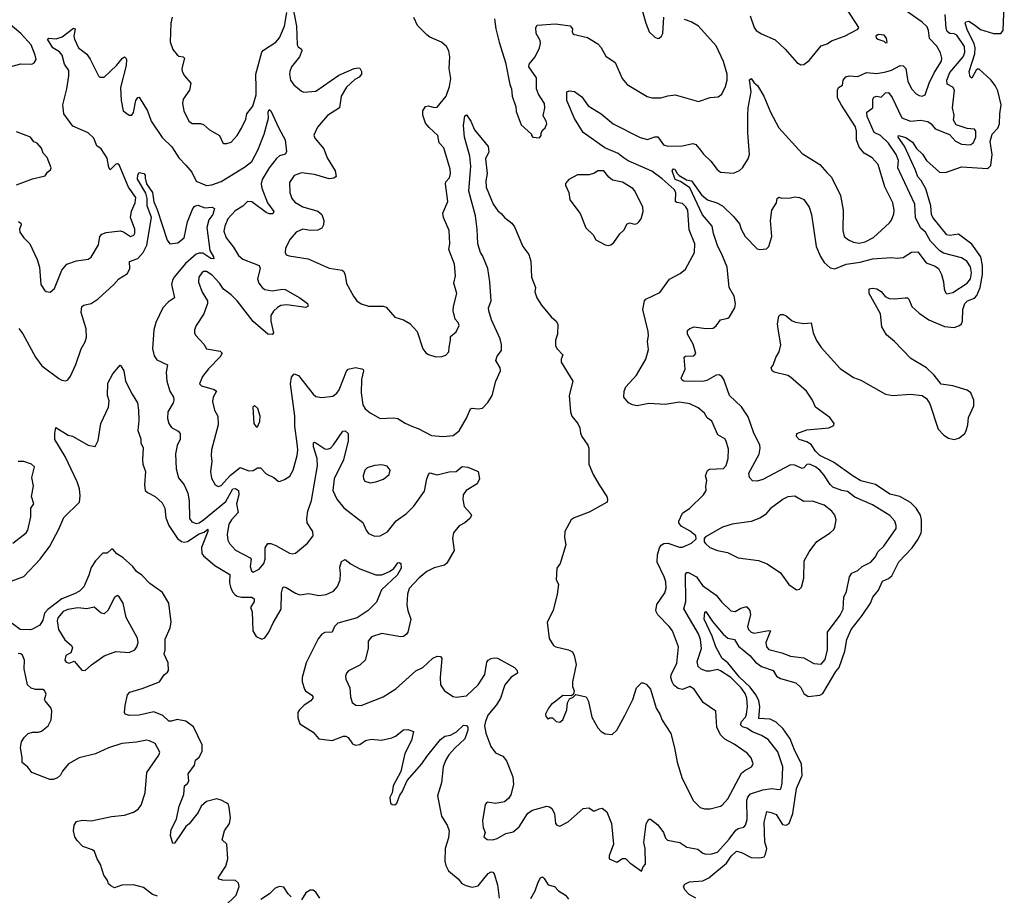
# Model space of a CAD drawing. Extents: x 1550320 to 1685906, y 509093 to 640511.
# Tile 316 of 532: x 1666076 to 1672818, y 551075 to 557068. Entities that reach past the tile are written whole.
import ezdxf

# ---------------------------------------------------------------- set-up
doc = ezdxf.new("R2010")
doc.units = 0

msp = doc.modelspace()

# ---------------------------------------------------------------- linework, layer by layer
at = {"layer": '0CON20XD'}
for points in [[(1670328.8, 557165), (1670362.9, 557045), (1670386.2, 556985), (1670425, 556948.8), (1670445, 556940)], [(1672755, 556618.3), (1672726.4, 556656.4), (1672645, 556729.3), (1672635, 556730.4), (1672625, 556722.2), (1672595, 556668.6), (1672585, 556677.5), (1672577.7, 556715), (1672615.9, 556834.1), (1672619, 556875), (1672612.4, 556905), (1672565.7, 556995), (1672550.8, 557045), (1672555.7, 557055), (1672575, 557057.4), (1672615, 557034.2), (1672655, 557001.2), (1672745, 556974.8), (1672795, 556973.3), (1672811.2, 556995), (1672818.2, 557165)], [(1667119.6, 557085), (1667111.2, 557045), (1667106.8, 556916.8), (1667124.5, 556865), (1667155, 556826.9), (1667165, 556817.8), (1667195.4, 556815.4), (1667204.3, 556805), (1667185.6, 556735), (1667188.1, 556715), (1667204.6, 556684.6), (1667247.5, 556635), (1667238.9, 556585), (1667195.8, 556525), (1667190.8, 556495), (1667200.8, 556445), (1667235, 556373.8), (1667258.3, 556358.3), (1667315, 556357.1), (1667335, 556350.8), (1667376.2, 556315), (1667445.5, 556275.5), (1667466.4, 556226.4), (1667475, 556220), (1667495, 556220), (1667525, 556231.2), (1667565, 556276.2), (1667595.7, 556325), (1667625, 556386.7), (1667632.5, 556425), (1667673.7, 556476.3), (1667696.2, 556555), (1667695, 556602.5), (1667693.3, 556695), (1667733.3, 556846.7), (1667745, 556860.9), (1667830.8, 556915), (1667854.4, 556945), (1667889.1, 557025), (1667905, 557117.5)], [(1667946.2, 557155), (1667972.3, 557025), (1667977, 556897), (1667982.9, 556882.9), (1668005.8, 556865.8), (1668008, 556855), (1667992.7, 556815), (1667937.5, 556745), (1667927.1, 556715), (1667924.4, 556695), (1667931.1, 556655), (1667952.4, 556622.4), (1668005, 556578.8), (1668021.7, 556571.7), (1668105, 556580), (1668260.6, 556689.4), (1668365.8, 556734.2), (1668395, 556740), (1668406.4, 556736.4), (1668416.7, 556715), (1668416.7, 556695), (1668400, 556675), (1668370.6, 556659.4), (1668314.2, 556605.8), (1668276.4, 556545), (1668266.2, 556465), (1668185, 556413.3), (1668115, 556332.5), (1668091.4, 556278.6), (1668098.3, 556258.3), (1668159.2, 556185), (1668182.6, 556122.6), (1668236.2, 556035), (1668242.5, 555995), (1668227, 555983), (1668195, 555980), (1668095, 556009.3), (1668005, 556019.6), (1667955, 556001.9), (1667923.5, 555955), (1667925.6, 555885), (1667940.5, 555845), (1667959.5, 555819.5), (1668015, 555787.9), (1668116.7, 555756.7), (1668145.7, 555735), (1668159.4, 555695), (1668157.1, 555665), (1668145, 555642.5), (1668118.8, 555628.8), (1668065, 555625.5), (1668015, 555635.3), (1667970, 555615), (1667927.5, 555565), (1667896.2, 555505), (1667892.9, 555475), (1667900, 555460), (1667921.4, 555451.4), (1668052.3, 555432.3), (1668195, 555367.5), (1668285, 555354.2), (1668295.4, 555345.4), (1668305, 555320), (1668315, 555263.3), (1668360.8, 555175), (1668385, 555144), (1668414.4, 555124.4), (1668465, 555108.6), (1668565, 555107.5), (1668585, 555100), (1668645, 555031.2), (1668705, 555013.8), (1668748.8, 554988.8), (1668798.8, 554935), (1668836.1, 554816.1), (1668857.3, 554787.3), (1668875, 554776), (1668925, 554760), (1668967.1, 554762.9), (1668995, 554772.5), (1669014.4, 554795), (1669017.4, 554827.4), (1669026.9, 554875), (1669025, 554900), (1669065, 554932.5), (1669086, 554975), (1669078, 554995), (1669057.8, 555017.8), (1669045.5, 555075), (1669047.3, 555105), (1669070.6, 555195), (1669050, 555265), (1669060, 555315), (1669054.4, 555395), (1669014.6, 555495), (1669021.8, 555535), (1669017.1, 555625), (1668977.5, 555715), (1668973, 555743), (1669008.5, 555825), (1668991.5, 555945), (1668995, 555959.2), (1669018.2, 555985), (1669025.4, 556015), (1669024.5, 556044.5), (1668981.5, 556191.5), (1668948, 556225), (1668938.6, 556275), (1668879.4, 556329.4), (1668855, 556360.8), (1668836.9, 556415), (1668835.8, 556445), (1668855, 556473.8), (1668875, 556478.1), (1668915, 556468.1), (1668935, 556470.8), (1668996.2, 556545), (1669019, 556611), (1669027.7, 556665), (1669016.7, 556735), (1669021.3, 556815), (1669015.7, 556855), (1668998.8, 556885), (1668963.8, 556915), (1668885, 556949.3), (1668865, 556963.8), (1668799.5, 557029.5), (1668775, 557084)], [(1667977, 554167), (1667959.2, 554285), (1667960.8, 554355), (1667931.5, 554575), (1667937.9, 554622.1), (1667955, 554643.8), (1667985, 554632), (1668085, 554504.2), (1668105, 554490), (1668145, 554482.5), (1668219.7, 554490.3), (1668248.3, 554511.7), (1668264.5, 554535), (1668315, 554662.9), (1668324.8, 554675.2), (1668375, 554688.4), (1668419.3, 554679.3), (1668428, 554675), (1668430.6, 554665), (1668417.7, 554605), (1668415.4, 554515), (1668425, 554432.5), (1668440.8, 554405), (1668475, 554378), (1668545, 554339.2), (1668635, 554344), (1668665, 554338.8), (1668715, 554306.7), (1668765, 554284), (1668805, 554270), (1668895, 554222.5), (1668975, 554214.4), (1669045, 554222.9), (1669085.8, 554254.2), (1669135, 554340), (1669163.8, 554405), (1669175, 554410), (1669215, 554404), (1669245, 554408.8), (1669282.4, 554447.6), (1669311.4, 554495), (1669335.5, 554594.5), (1669368.5, 554665), (1669365.4, 554685.4), (1669337.1, 554735), (1669345.7, 554765), (1669374.3, 554805), (1669374.6, 554845.4), (1669366.1, 554885), (1669307.9, 555015), (1669288.2, 555075), (1669286.7, 555095), (1669304.5, 555145), (1669294.6, 555275), (1669280.9, 555365), (1669244.6, 555454.6), (1669231.4, 555475), (1669213.3, 555533.3), (1669208.5, 555635), (1669196.4, 555725), (1669151.9, 555895), (1669166.4, 556065), (1669158.5, 556135), (1669121.1, 556265), (1669114.4, 556345), (1669125, 556410), (1669135, 556417.5), (1669165, 556373.8), (1669191.1, 556315), (1669285, 556200), (1669288.1, 556165), (1669266.9, 556115), (1669276.5, 556016.5), (1669268.5, 555965), (1669271.1, 555921.1), (1669319.1, 555805), (1669350.3, 555760.3), (1669375, 555740.6), (1669396, 555715), (1669445.5, 555675.5), (1669465, 555650), (1669522.5, 555515), (1669561.7, 555461.7), (1669575.8, 555415), (1669581.4, 555305), (1669608, 555235), (1669603.3, 555205), (1669617.5, 555165), (1669648.8, 555115), (1669716.2, 555035), (1669750, 555005), (1669761.2, 554985), (1669758, 554915), (1669744.2, 554875.8), (1669745.8, 554835), (1669755.8, 554815), (1669796.2, 554775), (1669783.9, 554743.9), (1669784, 554725), (1669864.2, 554595), (1669838.8, 554495), (1669846.7, 554385), (1669857.5, 554355), (1669897.5, 554305), (1669912.5, 554275), (1669917, 554237), (1669926.4, 554216.4), (1669967.5, 554155), (1669973.3, 554135), (1669973.8, 554025), (1670003.8, 553955), (1670043.8, 553885), (1670096, 553805), (1670102, 553785), (1670098.8, 553765), (1669975, 553696.2), (1669872.3, 553657.7), (1669853.3, 553645), (1669810, 553565), (1669807.5, 553525), (1669816.4, 553473.6), (1669777.5, 553345), (1669753.3, 553315), (1669750, 553235), (1669765.8, 553205), (1669757.5, 553135), (1669729.2, 553025), (1669687.1, 552945), (1669702.3, 552832.3), (1669732.5, 552785), (1669747.5, 552775), (1669834.5, 552754.5), (1669860.9, 552740.9), (1669873.8, 552715), (1669886, 552655), (1669862.5, 552535), (1669862.5, 552505), (1669872.5, 552475), (1669868.3, 552451.7), (1669855, 552440), (1669795, 552441.2), (1669735.6, 552394.4), (1669717.3, 552382.7), (1669697.5, 552355), (1669677.5, 552315), (1669678.3, 552298.3), (1669695, 552280), (1669705, 552290), (1669725, 552290), (1669750, 552265), (1669775, 552259.2), (1669796.2, 552275), (1669823.8, 552345), (1669827, 552393), (1669840, 552420), (1669865, 552430), (1669885, 552450), (1669955, 552433.3), (1669971.2, 552401.2), (1669994.5, 552294.5), (1670035, 552220), (1670057, 552197), (1670085, 552180), (1670134.2, 552175.8), (1670166, 552205), (1670220.8, 552305), (1670273.8, 552415), (1670300, 552495), (1670335, 552530), (1670345, 552530), (1670365, 552520), (1670396.7, 552485), (1670433.3, 552355), (1670460, 552315), (1670475, 552272.5), (1670535, 552182.5), (1670560.8, 552085), (1670577.5, 551985), (1670611.4, 551875), (1670690.3, 551720.3), (1670735, 551676.2), (1670766.1, 551666.1), (1670805, 551667.5), (1670875, 551684.5), (1670887.4, 551692.6), (1670925.6, 551735), (1671019.7, 551910.3), (1671040.5, 551929.5), (1671086.7, 551953.3), (1671098.1, 551975), (1671084.6, 552014.6), (1671056.5, 552046.5), (1670968.2, 552108.2), (1670905, 552143.1), (1670875, 552174.2), (1670850.9, 552225), (1670843.3, 552335), (1670756.9, 552395), (1670695, 552485.6), (1670665, 552503.1), (1670615, 552484.2), (1670585, 552490), (1670555, 552513.8), (1670544, 552535), (1670535.8, 552565), (1670537.5, 552585), (1670575, 552662.5), (1670587.9, 552775), (1670545.4, 552885.4), (1670524.2, 552915), (1670445.7, 552995), (1670432.6, 553022.6), (1670438.9, 553065), (1670492.9, 553145), (1670502.1, 553177.9), (1670499.8, 553219.8), (1670488.9, 553255), (1670441.4, 553355), (1670444.6, 553405.4), (1670456.6, 553453.4), (1670469.1, 553470.9), (1670487.9, 553482.1), (1670515, 553485.6), (1670595, 553457.5), (1670615, 553456.7), (1670676.7, 553485), (1670707.5, 553515), (1670706.7, 553535), (1670667, 553567), (1670605, 553601.2), (1670588.8, 553625), (1670588.8, 553635), (1670615, 553690), (1670664.5, 553725.5), (1670759.2, 553815), (1670777.1, 553845), (1670774.3, 553875), (1670781.2, 553915), (1670772.5, 553945), (1670785, 553982.5), (1670798.8, 553991.2), (1670895, 553995.8), (1670912.6, 554017.4), (1670928.2, 554065), (1670929.1, 554129.1), (1670914.3, 554184.3), (1670905, 554198.8), (1670857.7, 554227.7), (1670815, 554320), (1670783.6, 554343.6), (1670764.3, 554375), (1670720.9, 554410.9), (1670665, 554440), (1670595, 554450.8), (1670495, 554434.2), (1670385, 554441.5), (1670304.4, 554424.4), (1670271.3, 554431.3), (1670245.7, 554445.7), (1670214, 554485), (1670214.2, 554525), (1670227.5, 554555), (1670300, 554635), (1670364.2, 554745), (1670381.2, 554811.2), (1670374.2, 554865.8), (1670380.9, 554905), (1670378.8, 554935), (1670342.5, 555085), (1670355.4, 555144.6), (1670364.7, 555155.3), (1670459.8, 555200.2), (1670525, 555293.3), (1670599.7, 555330.3), (1670635, 555360), (1670698, 555475), (1670698.1, 555535), (1670660.6, 555629.4), (1670652, 555765), (1670638.2, 555788.2), (1670615, 555810.3), (1670575, 555816.9), (1670565.7, 555825), (1670568.1, 555885), (1670556.8, 555905), (1670475, 555978.6), (1670405, 556031.3), (1670242.4, 556102.4), (1670208.6, 556125), (1670175, 556152.3), (1670081.8, 556191.8), (1669935.3, 556295.3), (1669875, 556393.1), (1669822.9, 556515), (1669823.3, 556575), (1669839.5, 556580.5), (1669875, 556577.5), (1669925, 556540.8), (1669969.7, 556479.7), (1670058.1, 556425), (1670139.2, 556355), (1670325, 556261.4), (1670375, 556249.2), (1670425, 556266), (1670445, 556266), (1670485, 556212), (1670515, 556201.9), (1670615, 556204.4), (1670685, 556221.9), (1670705, 556214), (1670737.5, 556175), (1670757.4, 556147.4), (1670809.3, 556099.3), (1670852.6, 556042.6), (1670875, 556025.6), (1670965, 556018), (1671005, 556035.8), (1671025, 556053.8), (1671064.4, 556115), (1671073.3, 556145), (1671062, 556295), (1671061.5, 556415), (1671063.9, 556466.1), (1671084.4, 556575), (1671074, 556656), (1671085, 556666.2), (1671105.5, 556635.5), (1671127.5, 556617.5), (1671170.6, 556545), (1671217.8, 556435), (1671275, 556329.2), (1671433.4, 556153.4), (1671555, 556076.2), (1671603.3, 556023.3), (1671635, 555990), (1671696.7, 555865), (1671715.6, 555765), (1671711.9, 555625), (1671721.4, 555585), (1671751.4, 555561.4), (1671785.4, 555545.4), (1671825, 555539.6), (1671865, 555547.7), (1671922.9, 555577.1), (1672031.1, 555678.9), (1672045, 555696.2), (1672061.4, 555738.6), (1672064.5, 555765), (1672054.5, 555815), (1672000.5, 555925), (1671955, 556077.5), (1671913.1, 556123.1), (1671858.9, 556155), (1671824.5, 556195), (1671806.9, 556246.9), (1671806.7, 556305), (1671799.2, 556335), (1671703.4, 556483.4), (1671676.9, 556533.1), (1671675.7, 556585), (1671684, 556605), (1671709.4, 556620.6), (1671715.5, 556655), (1671732.8, 556677.2), (1671755, 556683.4), (1671815, 556679.7), (1671875, 556707.9), (1671945, 556700.3), (1672008, 556712), (1672045, 556723.3), (1672105, 556755.4), (1672125, 556753.3), (1672144.1, 556734.1), (1672156.9, 556645), (1672185, 556593.1), (1672215, 556560), (1672235, 556550), (1672255, 556544.3), (1672275.4, 556554.6), (1672304.6, 556635), (1672338.4, 556705), (1672388.9, 556785), (1672391.2, 556805), (1672381.9, 556841.9), (1672357, 556887), (1672305, 556940), (1672299.6, 556995), (1672289.1, 557019.1), (1672255, 557051.1), (1672109.4, 557155)], [(1671076.2, 553023.8), (1671080.6, 552995), (1671060, 552915), (1671067.5, 552895), (1671084.4, 552875), (1671105, 552868.8), (1671205, 552888.1), (1671217.5, 552885), (1671185.4, 552805), (1671190, 552775), (1671205, 552756.9), (1671295, 552734.6), (1671355, 552711.9), (1671445, 552701.1), (1671515, 552661.4), (1671565, 552657.1), (1671591.2, 552688.8), (1671607.7, 552755), (1671607.5, 552875), (1671695, 552992.9), (1671715, 553033.8), (1671720, 553115), (1671737.7, 553155), (1671757.1, 553255), (1671775, 553279.2), (1671815, 553297.1), (1671844.6, 553325.4), (1671904.5, 553355.5), (1671935, 553390), (1671955, 553429.2), (1671992.9, 553465), (1672077.1, 553585), (1672078.6, 553605), (1672068.6, 553635), (1672035.4, 553675.4), (1671915, 553747.3), (1671795, 553800), (1671745, 553838.2), (1671705, 553846.1), (1671645, 553868.9), (1671626, 553886), (1671583.1, 553953.1), (1671555, 553984.5), (1671525, 554007.7), (1671485, 554025.5), (1671465, 554024.3), (1671445, 554000), (1671435, 553997.1), (1671385, 554020), (1671355, 554021.5), (1671165, 553920.5), (1671125, 553908.9), (1671095, 553912.9), (1671074, 553935), (1671068, 553965), (1671138.9, 554095), (1671146.7, 554135), (1671143.3, 554155), (1671100, 554245), (1671065, 554349.2), (1671018.1, 554418.1), (1670936, 554495), (1670898.8, 554605), (1670883.3, 554625), (1670865, 554637.5), (1670845, 554635.8), (1670782.4, 554597.6), (1670755, 554591.2), (1670624.7, 554594.7), (1670612, 554602), (1670605.6, 554615), (1670633.6, 554676.4), (1670625, 554757.5), (1670635, 554765.8), (1670692.3, 554767.7), (1670705.8, 554784.2), (1670687.2, 554847.2), (1670648, 554915), (1670649.5, 554940.5), (1670665, 554953.8), (1670695, 554965.8), (1670775, 554954), (1670825, 554956.7), (1670845, 554972.5), (1670875, 555013.3), (1670924.4, 555025.6), (1670935.5, 555034.5), (1670972.5, 555095), (1670977.1, 555122.9), (1670969.2, 555175), (1670935.3, 555235.3), (1670919.5, 555375), (1670885, 555462.9), (1670856.3, 555516.3), (1670826.2, 555605), (1670818.2, 555655), (1670751.8, 555731.8), (1670665, 555917.5), (1670601.3, 555961.3), (1670565, 555973.9), (1670543.6, 556035), (1670552.1, 556047.9), (1670563.3, 556045), (1670578.2, 556015), (1670591.7, 556001.7), (1670642.1, 555972.1), (1670675.7, 555965.7), (1670745, 555868.9), (1670785.3, 555835.3), (1670848.8, 555815), (1670889.2, 555795), (1670965, 555721.4), (1671005, 555670), (1671015.4, 555635), (1671044.2, 555584.2), (1671125, 555500.8), (1671145, 555494.4), (1671190.3, 555499.7), (1671206, 555515), (1671225.9, 555584.1), (1671218, 555695), (1671227.5, 555765), (1671257.5, 555815), (1671262.5, 555845), (1671275, 555852.5), (1671295, 555847.5), (1671355, 555848), (1671385, 555855.8), (1671415, 555852), (1671445, 555838), (1671482.5, 555785), (1671496.9, 555735), (1671530, 555515), (1671558.5, 555448.5), (1671585.3, 555405.3), (1671625, 555369.4), (1671656.8, 555363.2), (1671736, 555394), (1671830.9, 555409.1), (1671915, 555432.1), (1672045, 555440), (1672085, 555435.7), (1672125, 555441.4), (1672182.2, 555477.8), (1672225, 555479.2), (1672283.8, 555405), (1672345, 555382), (1672367.5, 555365), (1672388.1, 555325), (1672401.5, 555275), (1672406.7, 555225), (1672415, 555201.2), (1672425, 555191.4), (1672465, 555200.8), (1672563.6, 555265), (1672587.2, 555295), (1672594.7, 555335), (1672587.8, 555377.8), (1672562.1, 555415), (1672525, 555438.7), (1672401.1, 555471.1), (1672375.8, 555485.8), (1672312.8, 555552.8), (1672279.1, 555615), (1672244.8, 555644.8), (1672210, 555715), (1672204.6, 555805), (1672103.6, 556025), (1672088.4, 556055), (1672093.5, 556105), (1672078.4, 556145), (1672025, 556222.9), (1671970.8, 556275), (1671927.1, 556297.1), (1671878.6, 556405), (1671876.9, 556435), (1671917.1, 556465), (1671917.8, 556525), (1671925, 556539.2), (1671944.5, 556545.5), (1671975, 556539.2), (1672005, 556568.6), (1672025, 556570.8), (1672051.3, 556535), (1672116.8, 556396.8), (1672175, 556372.9), (1672245, 556380), (1672295, 556371.1), (1672317.5, 556355), (1672345, 556322), (1672442.5, 556282.5), (1672485, 556238), (1672525.6, 556215.6), (1672585, 556212.5), (1672605, 556224.3), (1672622.9, 556265), (1672624, 556305), (1672615, 556318), (1672565, 556323.1), (1672489.3, 556349.3), (1672471.4, 556381.4), (1672474.4, 556415), (1672464.4, 556465), (1672476.6, 556586.6), (1672466.8, 556606.8), (1672428.1, 556628.1), (1672424.7, 556654.7), (1672445, 556707.1), (1672535.8, 556815), (1672546.9, 556845), (1672546, 556884), (1672492.5, 556962.5), (1672475, 556971.9), (1672445, 556974.1), (1672427.9, 556987.9), (1672421, 557011), (1672413.6, 557105)], [(1671078.8, 557095), (1671106.1, 557016.1), (1671120, 556995), (1671155, 556972.5), (1671250.3, 556930.3), (1671317, 556867), (1671396.7, 556775), (1671425, 556760), (1671445, 556762.5), (1671481.2, 556788.8), (1671565, 556888.6), (1671605, 556902.9), (1671635, 556924.2), (1671725, 556955.7), (1671816.1, 557003.9), (1671822.5, 557015), (1671737.1, 557145)], [(1666025, 556751.1), (1666085, 556766.9), (1666160, 556765), (1666175.9, 556774.1), (1666188, 556795), (1666182.9, 556825), (1666155, 556896.9), (1666085, 556972.9), (1665997.8, 557047.8)], [(1669326.7, 557075), (1669336.7, 557005), (1669359.2, 556915), (1669403.8, 556775), (1669432.5, 556625), (1669444.2, 556595), (1669448, 556545), (1669473, 556473), (1669475, 556440), (1669509.3, 556349.3), (1669580, 556285), (1669580, 556275), (1669590, 556265), (1669635, 556260), (1669647.5, 556275), (1669647.5, 556295), (1669657.5, 556315), (1669675, 556327.5), (1669686, 556355), (1669681.2, 556375), (1669660.5, 556410.5), (1669672.5, 556465), (1669670, 556495), (1669628.1, 556558.1), (1669614.2, 556595), (1669615, 556670), (1669562.5, 556745), (1669565.8, 556765), (1669606.7, 556815), (1669635.7, 556875), (1669642.5, 556905), (1669639.4, 556925), (1669612.7, 556975), (1669610.8, 557015), (1669618.8, 557031.2), (1669745, 557040), (1669845, 557025.8), (1669861.2, 557005), (1669859.2, 556985), (1669865, 556970), (1669965, 556947.5), (1670035, 556903.8), (1670055, 556880), (1670088.8, 556818.8), (1670154.5, 556774.5), (1670200.8, 556665), (1670235, 556624), (1670373.2, 556543.2), (1670405, 556534.3), (1670467.3, 556532.7), (1670515, 556548), (1670563.9, 556553.9), (1670725, 556508.8), (1670805, 556536.2), (1670858.8, 556541.2), (1670885, 556558.8), (1670909.9, 556610.1), (1670919.7, 556655), (1670920.3, 556695), (1670895, 556783.1), (1670845, 556889.2), (1670725, 557024.7), (1670675, 557053.8), (1670629.2, 557069.2)], [(1670445, 556940), (1670455, 556942), (1670472, 556955), (1670481.1, 556975), (1670487.2, 557085)], [(1666067.6, 555687.6), (1666083.8, 555675), (1666087.1, 555665), (1666074.3, 555635.7), (1666078.1, 555615), (1666104.2, 555575), (1666144.6, 555534.6), (1666196.9, 555426.9), (1666211.1, 555375), (1666221.2, 555255), (1666245, 555217.5), (1666258.3, 555208.3), (1666285, 555203.3), (1666315, 555227.5), (1666364.6, 555355), (1666398.6, 555395), (1666465, 555418.9), (1666545, 555429.4), (1666566.2, 555443.8), (1666615, 555526.2), (1666625.5, 555585), (1666638.7, 555601.3), (1666668.8, 555611.2), (1666765, 555623.8), (1666786.9, 555616.9), (1666834.6, 555584.6), (1666857.1, 555592.9), (1666865, 555607.5), (1666864.5, 555635), (1666834.6, 555715.4), (1666842.2, 555757.8), (1666867.1, 555815), (1666870.5, 555850.5), (1666821.1, 555921.1), (1666757.1, 556075), (1666745, 556082.1), (1666735, 556080), (1666695, 556041.2), (1666686.5, 556056.5), (1666675, 556120), (1666635, 556184.2), (1666605, 556205.7), (1666585, 556256.6), (1666545, 556293), (1666440.7, 556340.7), (1666377.9, 556425), (1666370.6, 556485), (1666398.8, 556595), (1666413.2, 556685), (1666411.8, 556721.8), (1666384.2, 556765), (1666366.6, 556826.6), (1666348.4, 556848.4), (1666302.1, 556875), (1666267.5, 556935), (1666275, 556942.5), (1666325, 556938.6), (1666367.7, 556952.3), (1666445, 557010), (1666456.7, 557005), (1666448, 556955), (1666452, 556935), (1666478.8, 556875), (1666535, 556832.2), (1666559.4, 556799.4), (1666615, 556683.8), (1666625, 556674.2), (1666655, 556676.2), (1666738.5, 556755), (1666779.2, 556805), (1666795, 556813.8), (1666800, 556810), (1666807.5, 556795), (1666805.6, 556755.6), (1666766.1, 556605), (1666771.4, 556515), (1666785, 556444.2), (1666825, 556414.3), (1666845, 556414), (1666855, 556432.5), (1666870.8, 556515), (1666885, 556536.7), (1666895, 556537.5), (1666952.2, 556445), (1666976.9, 556375), (1667051.3, 556261.3), (1667118.6, 556198.6), (1667165, 556122), (1667215, 556072), (1667255.4, 556025.4), (1667285, 555964), (1667355, 555934.4), (1667392, 555938), (1667455, 555961.5), (1667615, 556059.6), (1667665, 556098.9), (1667706, 556175), (1667750.3, 556285), (1667779.5, 556395), (1667778, 556435), (1667785, 556453.3), (1667795.6, 556445.6), (1667850, 556325), (1667894.5, 556245), (1667903.1, 556165), (1667895, 556147.5), (1667855, 556135.5), (1667835, 556118.5), (1667785, 556055.5), (1667736.8, 555975), (1667730.8, 555945), (1667733.8, 555915), (1667773.8, 555815), (1667815.6, 555755), (1667810, 555740), (1667785, 555740), (1667765, 555748.2), (1667665, 555820.8), (1667635, 555823.1), (1667605, 555791.3), (1667550.9, 555759.1), (1667502.5, 555705), (1667480, 555655), (1667475, 555620), (1667490.8, 555575), (1667540.8, 555510.8), (1667573.5, 555453.5), (1667605, 555429.4), (1667716.9, 555385), (1667722.1, 555365), (1667704.6, 555294.6), (1667714, 555264), (1667735.7, 555235), (1667755, 555221.5), (1667805, 555211.8), (1667875, 555223.8), (1667895, 555221.8), (1667995, 555165.6), (1668046.7, 555125), (1668051.7, 555108.3), (1668035, 555097.5), (1667905, 555117.3), (1667865, 555111.5), (1667842.2, 555097.8), (1667815, 555074), (1667796.7, 555043.3), (1667796.7, 555005), (1667813.8, 554925), (1667805, 554914.3), (1667775, 554915.5), (1667675, 555002), (1667565, 555143.1), (1667525, 555184.6), (1667472.9, 555222.9), (1667445.3, 555265), (1667395, 555320), (1667355, 555345.4), (1667335, 555344.4), (1667323.2, 555336.8), (1667301.9, 555305), (1667300.7, 555270.7), (1667325, 555203.3), (1667362.9, 555145), (1667362.5, 555125), (1667336.7, 555055), (1667285.7, 554974.3), (1667274, 554945), (1667273.9, 554923.9), (1667279.5, 554909.5), (1667337, 554847), (1667356.5, 554816.5), (1667448.6, 554798.6), (1667463.3, 554785), (1667449.6, 554760.4), (1667368.3, 554678.3), (1667327.5, 554625), (1667306.4, 554576.4), (1667322.1, 554562.1), (1667407.6, 554537.6), (1667422.9, 554525), (1667401.9, 554485), (1667395.7, 554455), (1667409.4, 554395), (1667433.5, 554355), (1667434.5, 554295), (1667390.6, 554125), (1667386.9, 554085), (1667392.2, 554045), (1667382.7, 553975), (1667389.8, 553929.8), (1667413.6, 553883.6), (1667435, 553872.9), (1667455, 553878.9), (1667519.4, 553950.6), (1667585, 554003.3), (1667645, 553980.8), (1667675, 553982.9), (1667705, 554000.4), (1667725, 554000.9), (1667765, 553959.2), (1667816.7, 553935), (1667845, 553910), (1667855, 553906.7), (1667889.5, 553920.5), (1667925.5, 553944.5), (1667948.6, 553985), (1667976.4, 554085), (1667980.9, 554125), (1667977, 554167)], [(1672005, 556910), (1672015, 556912.5), (1672011.7, 556941.7), (1671995, 556962.5), (1671955, 556966.7), (1671937.5, 556955), (1671940, 556945), (1671952.5, 556935), (1671992.5, 556922.5), (1672005, 556910)], [(1670705, 551054.5), (1670660.4, 551080.4), (1670630.9, 551110.9), (1670620.8, 551135), (1670629.9, 551150.1), (1670662.8, 551167.2), (1670755, 551172.5), (1670795.6, 551194.4), (1670915.7, 551294.3), (1670948.4, 551341.6), (1670985, 551376.1), (1671017.8, 551367.8), (1671085, 551333.1), (1671145, 551330), (1671172.9, 551337.1), (1671183.8, 551356.2), (1671191.5, 551395), (1671177.8, 551437.8), (1671173.4, 551575), (1671191.2, 551648.8), (1671222.3, 551642.3), (1671255, 551628.8), (1671298.8, 551558.8), (1671325, 551554.3), (1671345, 551566.7), (1671369.3, 551635), (1671395.9, 551805), (1671434.3, 551895), (1671429, 551975), (1671383, 552063), (1671352.9, 552145), (1671304, 552215), (1671255, 552259.4), (1671215, 552279.3), (1671137.5, 552285), (1671144.5, 552365.5), (1671137.4, 552407.4), (1671117.1, 552447.1), (1671078.3, 552498.3), (1671005, 552567.9), (1670925.7, 552665.7), (1670885.2, 552695), (1670843.4, 552775), (1670817.4, 552847.4), (1670763.2, 552965), (1670767, 553013), (1670775, 553016.2), (1670819, 552949), (1670892.2, 552862.2), (1670925.6, 552835), (1670970.9, 552825), (1670999.1, 552779.1), (1671075, 552715.8), (1671115, 552671.3), (1671155, 552641), (1671235, 552612.9), (1671258.2, 552575), (1671285, 552557.8), (1671389.8, 552529.8), (1671426.1, 552496.1), (1671446, 552455), (1671475, 552436.4), (1671555, 552444.4), (1671575.2, 552455), (1671663.8, 552606.2), (1671686.5, 552635), (1671725.5, 552745), (1671739.9, 552825), (1671768.5, 552895), (1671845, 552990), (1671902.9, 553075), (1671917.1, 553115), (1671955.9, 553164.1), (1671985, 553224.7), (1672026.3, 553243.7), (1672047.7, 553262.3), (1672095, 553357.5), (1672187, 553453), (1672227.6, 553512.4), (1672248.7, 553555), (1672251.6, 553575), (1672251.9, 553645), (1672245, 553675.7), (1672215.2, 553725.2), (1672175, 553763.6), (1672103.6, 553803.6), (1672035, 553820.8), (1671936.9, 553886.9), (1671835, 553912.1), (1671784.2, 553944.2), (1671648.5, 554038.5), (1671555.9, 554085), (1671524.8, 554115), (1671495, 554161.2), (1671465, 554179.5), (1671413.3, 554195), (1671396.4, 554216.4), (1671397.5, 554235), (1671465, 554261.4), (1671617.5, 554275), (1671650, 554290), (1671652.9, 554305), (1671622.5, 554345), (1671525.5, 554415), (1671503.8, 554465), (1671463.5, 554525), (1671355, 554620.4), (1671335, 554633.3), (1671243.3, 554655), (1671229.2, 554665), (1671221.2, 554685), (1671235.7, 554704.3), (1671252.7, 554755), (1671275.8, 554795), (1671286.9, 554843.1), (1671269.7, 554949.7), (1671264.3, 554985.7), (1671275, 555040), (1671285, 555050), (1671305, 555050), (1671325, 555041.2), (1671365, 555006.2), (1671387.7, 554997.7), (1671445, 554988.8), (1671495, 554993.3), (1671509.5, 554925), (1671533, 554873), (1671564.6, 554824.6), (1671695, 554680), (1671785, 554620), (1671835, 554601.9), (1672005, 554504.4), (1672055, 554495.6), (1672175.6, 554504.4), (1672256.4, 554496.4), (1672285.5, 554475.5), (1672308.8, 554438.8), (1672365.7, 554265), (1672405, 554223.3), (1672435, 554204.5), (1672475, 554195.5), (1672507.1, 554205), (1672545, 554233.8), (1672558.2, 554255), (1672568.6, 554295), (1672572, 554345), (1672608.9, 554425), (1672609.3, 554465), (1672588.4, 554515), (1672565, 554531.9), (1672465, 554562.7), (1672385, 554573.8), (1672338.6, 554635), (1672285, 554684.5), (1672178.3, 554748.3), (1672065.5, 554865.5), (1672011.7, 554911.7), (1671978.8, 554965), (1671970.8, 555055), (1671893.6, 555195), (1671892, 555225), (1671915, 555231.4), (1671945, 555225.8), (1671975, 555207.5), (1672003.4, 555173.4), (1672030.9, 555160.9), (1672065, 555157.3), (1672140, 555165), (1672155, 555164), (1672164.5, 555154.5), (1672184.6, 555104.6), (1672235, 555059.4), (1672301.2, 555015), (1672409.3, 554969.3), (1672475, 554962.3), (1672512.5, 554975), (1672525, 554986), (1672531.2, 555005), (1672533.8, 555083.8), (1672547.7, 555125), (1672565.6, 555145), (1672615, 555163.1), (1672630.2, 555179.8), (1672652, 555235), (1672669.4, 555325), (1672669.6, 555385), (1672657.7, 555445), (1672595, 555531.8), (1672505, 555599.6), (1672445, 555591.5), (1672425, 555595.5), (1672328.7, 555715), (1672319.4, 555735), (1672316.2, 555795), (1672280, 555910), (1672248.5, 555968.5), (1672225, 555993.3), (1672209.6, 556039.6), (1672133.8, 556203.8), (1672090.9, 556265), (1672093.2, 556276.8), (1672145, 556261.2), (1672190.1, 556230.1), (1672216, 556186), (1672258.3, 556148.3), (1672285, 556104.6), (1672375, 556023.8), (1672415, 556023.2), (1672525, 556061.1), (1672705, 556050.4), (1672725, 556070.7), (1672734.8, 556144.8), (1672721.6, 556235), (1672734.8, 556285), (1672773, 556327), (1672785.4, 556355), (1672786.6, 556425), (1672796.6, 556485), (1672775, 556581.2), (1672755, 556618.3)], [(1666055, 555937.5), (1666165, 555979.2), (1666250, 556000), (1666267.5, 556025), (1666288.3, 556041.7), (1666292.5, 556055), (1666264.2, 556124.2), (1666238, 556155), (1666225, 556190), (1666195, 556223.3), (1666173, 556233), (1666150, 556265), (1666055, 556300)], [(1666070.9, 554955), (1666098.6, 554918.6), (1666185, 554759.2), (1666228.9, 554698.9), (1666345, 554611.2), (1666365, 554600), (1666393, 554597), (1666405, 554602.5), (1666425, 554627.5), (1666461.1, 554708.9), (1666496.7, 554815), (1666525, 554864), (1666534, 554895), (1666532.2, 554952.2), (1666496.7, 555065), (1666502.5, 555105), (1666515.6, 555114.4), (1666565, 555126.7), (1666613.3, 555156.7), (1666720, 555255), (1666754.6, 555295.4), (1666815, 555330.4), (1666831.3, 555365), (1666827.8, 555412.2), (1666886.1, 555433.9), (1666921.2, 555475), (1666946.2, 555525), (1666979.5, 555715), (1666949.6, 555795), (1666949.2, 555845), (1666940.8, 555880.8), (1666882.4, 555977.6), (1666885, 556007.5), (1666895, 556022), (1666926.6, 556016.6), (1666934.4, 556004.4), (1666935.6, 555984.4), (1666945.5, 555945), (1666985.3, 555885), (1666995, 555822), (1667018.4, 555768.4), (1667085, 555558.6), (1667103.4, 555533.4), (1667159.7, 555540.3), (1667202.9, 555575), (1667225.4, 555684.6), (1667262.5, 555775), (1667275, 555792.5), (1667295, 555798), (1667345, 555780.6), (1667395, 555784.2), (1667409.2, 555775), (1667398.7, 555735), (1667370.7, 555699.3), (1667357.2, 555645), (1667379.1, 555489.1), (1667404.3, 555445), (1667405, 555432.5), (1667385, 555433.1), (1667329.5, 555469.5), (1667305, 555470.4), (1667285, 555463.2), (1667210.9, 555399.1), (1667134.8, 555305.2), (1667122.3, 555285), (1667116.8, 555255), (1667136.7, 555165), (1667095, 555136.4), (1667057.3, 555095), (1667008.6, 554995), (1666995.8, 554945), (1666985.4, 554815), (1666997.4, 554767.4), (1667015, 554740.6), (1667089.2, 554705), (1667078.6, 554655), (1667083.5, 554595), (1667105, 554526.2), (1667129.1, 554485), (1667132.7, 554465), (1667127.5, 554445), (1667089.5, 554385), (1667087.4, 554337.4), (1667096.7, 554305), (1667115, 554277.5), (1667162.2, 554252.2), (1667175.6, 554235), (1667175, 554197.5), (1667155.6, 554154.4), (1667143.2, 554096.8), (1667146.9, 553995), (1667163.3, 553933.3), (1667203.3, 553885), (1667226.9, 553826.9), (1667236.9, 553775), (1667238.5, 553655), (1667255, 553631.5), (1667285, 553620), (1667305, 553625.3), (1667335, 553644.8), (1667488.6, 553771.4), (1667535, 553856.4), (1667555, 553859.6), (1667574.7, 553844.7), (1667577.8, 553815), (1667561.3, 553755), (1667571.2, 553695), (1667525.5, 553645), (1667509.1, 553615), (1667497.5, 553545), (1667500.5, 553505), (1667511.8, 553481.8), (1667555, 553438.1), (1667654, 553385), (1667660.8, 553375), (1667654.4, 553325), (1667664.6, 553294.6), (1667675, 553287.1), (1667715, 553306), (1667746.9, 553345), (1667756.7, 553375), (1667757.9, 553452.1), (1667775, 553482), (1667795, 553481.9), (1667829.8, 553469.8), (1667923, 553417), (1667945, 553412), (1667965, 553416), (1668046.2, 553485), (1668085.8, 553535), (1668082.5, 553565), (1668045.7, 553625), (1668042.2, 553655), (1668050, 553705), (1668073.8, 553776.2), (1668116.2, 554015), (1668114, 554065), (1668088.5, 554145), (1668088.3, 554171.7), (1668095, 554176.2), (1668105, 554172.9), (1668165, 554131.8), (1668185, 554127.5), (1668205, 554136.5), (1668225, 554157.5), (1668288.7, 554251.3), (1668305, 554254.4), (1668325, 554236), (1668325.5, 554184.5), (1668293.5, 554055), (1668228.8, 553925), (1668221.4, 553845), (1668246.7, 553786.7), (1668295, 553727.3), (1668426.6, 553626.6), (1668448, 553575), (1668465, 553551.2), (1668505, 553533.8), (1668545, 553536.2), (1668595, 553563.8), (1668655, 553637.5), (1668725, 553688.6), (1668775, 553739.2), (1668847.9, 553842.1), (1668864.6, 553925), (1668874.6, 553955.4), (1668884.5, 553965.5), (1668935, 553952.2), (1669016.7, 553973.3), (1669065, 553975.4), (1669105, 554009.5), (1669145.5, 554005.5), (1669215.1, 553975.1), (1669225.2, 553925), (1669209.2, 553890.8), (1669133.5, 553845), (1669113.9, 553815), (1669109.6, 553785), (1669119.2, 553735), (1669165.6, 553685.6), (1669168.8, 553675), (1669159.2, 553655), (1669124.6, 553625.4), (1669085, 553603.1), (1669045.6, 553555), (1669039.1, 553519.1), (1669051.1, 553435), (1669001.3, 553348.7), (1668984.5, 553335.5), (1668915, 553317.3), (1668865, 553291.1), (1668810, 553245), (1668743.2, 553175), (1668730.8, 553135), (1668726.4, 553063.6), (1668732.9, 553025), (1668753.8, 552965), (1668734.5, 552875.5), (1668725, 552861.2), (1668705, 552845.8), (1668685, 552844.4), (1668555, 552866.8), (1668486, 552845), (1668462.5, 552815), (1668461.4, 552765), (1668442.2, 552685), (1668405, 552649.5), (1668328.8, 552611.2), (1668313.9, 552596.1), (1668306.7, 552575), (1668310, 552555), (1668335.8, 552495), (1668342.3, 552432.3), (1668353.8, 552395), (1668376.8, 552376.8), (1668415, 552373.1), (1668565, 552433.3), (1668652.2, 552487.8), (1668789.1, 552610.9), (1668836.7, 552633.3), (1668905, 552697.1), (1668935, 552711.4), (1668958.6, 552708.6), (1668967.1, 552695), (1668955.4, 552565.4), (1668958.6, 552515), (1668984.6, 552474.6), (1669045, 552435.6), (1669065, 552431.9), (1669135, 552440.8), (1669215.6, 552515), (1669260.9, 552585), (1669275, 552670), (1669284, 552685), (1669303.7, 552696.3), (1669325, 552701.1), (1669347.6, 552697.6), (1669465, 552633.8), (1669482.7, 552612.7), (1669484, 552595), (1669441.9, 552568.1), (1669398.9, 552515), (1669367.8, 552425), (1669341.4, 552378.6), (1669282.8, 552307.2), (1669264.7, 552265), (1669259.7, 552235), (1669267.1, 552185), (1669302.9, 552092.9), (1669335, 552050.8), (1669385, 552026), (1669410, 551995), (1669454, 551885), (1669457.7, 551832.3), (1669438.3, 551761.7), (1669423, 551737), (1669396.1, 551713.9), (1669335, 551703.8), (1669278.3, 551711.7), (1669263, 551697), (1669245.8, 551585), (1669249.7, 551539.7), (1669263.8, 551505), (1669253.8, 551475), (1669276.8, 551456.8), (1669316.3, 551453.7), (1669345, 551463.1), (1669405, 551496.9), (1669455, 551508.8), (1669496.8, 551543.2), (1669555, 551636.7), (1669587, 551657), (1669685, 551683.8), (1669705, 551681.2), (1669719.1, 551669.1), (1669738, 551635), (1669746.2, 551565), (1669755, 551553.8), (1669775, 551548.8), (1669832.4, 551577.6), (1669935, 551668.8), (1669973, 551673), (1670005, 551652.5), (1670015, 551652.5), (1670045, 551667.5), (1670065, 551670), (1670096.1, 551646.1), (1670128, 551565), (1670141.2, 551425), (1670112.5, 551345), (1670112.5, 551325), (1670165, 551302.5), (1670205, 551327.5), (1670225, 551326.2), (1670255, 551297.5), (1670335, 551240), (1670345, 551270), (1670361.7, 551288.3), (1670359.4, 551395), (1670350, 551435), (1670365.7, 551564.3), (1670385, 551596.7), (1670395, 551596.7), (1670445, 551558), (1670485.7, 551505), (1670499.2, 551465), (1670511.1, 551451.1), (1670595.4, 551435.4), (1670643.8, 551405), (1670719.8, 551389.8), (1670754, 551364), (1670775.6, 551355.6), (1670815, 551357.8), (1670855, 551370.9), (1670935, 551457.9), (1670979.8, 551520.2), (1670995, 551530.9), (1671035, 551541.4), (1671046.2, 551553.8), (1671056.7, 551593.3), (1671055.7, 551725), (1671062.7, 551747.3), (1671080.3, 551769.7), (1671164.1, 551795.9), (1671225.5, 551805.5), (1671275, 551798), (1671285, 551800), (1671290.8, 551809.2), (1671298, 551842), (1671301.1, 551955), (1671266.9, 552056.9), (1671200.7, 552140.7), (1671155, 552168.5), (1671095, 552193.2), (1671055, 552219.7), (1671025, 552228), (1671010.9, 552240.9), (1671019.1, 552265), (1671046.6, 552295), (1671054, 552315), (1671059.7, 552365), (1671055.9, 552424.1), (1671043.5, 552455), (1671015.5, 552495), (1670944.6, 552565), (1670875, 552611.8), (1670855, 552619.6), (1670805, 552608.2), (1670778.5, 552608.5), (1670742.9, 552622.9), (1670721.3, 552641.3), (1670715.9, 552675), (1670743.8, 552765), (1670737.5, 552825), (1670723.8, 552865), (1670624.7, 553035), (1670638.5, 553085), (1670636.2, 553273.8), (1670645, 553283.3), (1670655, 553283.8), (1670711.4, 553255), (1670750.8, 553195), (1670845, 553129.5), (1670882.6, 553082.6), (1670945, 553022.9), (1670975, 553017.8), (1671015, 553040.8), (1671045, 553050), (1671055, 553050), (1671076.2, 553023.8)], [(1670105, 555523.3), (1670125, 555527.5), (1670145, 555542.5), (1670185, 555603.3), (1670212.1, 555627.9), (1670235, 555671.2), (1670255, 555678.8), (1670285, 555668.8), (1670305, 555673.8), (1670315.9, 555684.1), (1670331.2, 555705), (1670346, 555755), (1670342, 555785), (1670287.6, 555897.6), (1670275, 555912.5), (1670205, 555955.8), (1670135, 555970), (1670110.4, 555990.4), (1670075, 556034), (1670035.9, 556034.1), (1670012.7, 556017.3), (1669976.4, 556006.4), (1669895, 556006.7), (1669836.4, 555973.6), (1669813, 555947), (1669812.5, 555935), (1669836.1, 555886.1), (1669842.5, 555835), (1669915, 555742.5), (1669953.9, 555643.9), (1670002.5, 555595), (1670020.7, 555560.7), (1670085, 555527.5), (1670105, 555523.3)], [(1666017.5, 553225), (1666105, 553258), (1666216.9, 553375), (1666282.9, 553465), (1666345, 553582), (1666378.4, 553661.6), (1666485, 553765.7), (1666490.8, 553809.2), (1666486, 553856), (1666469.2, 553905), (1666387.3, 554077.3), (1666316.9, 554195), (1666316, 554235), (1666323.8, 554276.2), (1666408, 554225), (1666437.4, 554217.4), (1666546, 554155), (1666593.6, 554146.4), (1666612.7, 554187.3), (1666632.2, 554305), (1666685.3, 554415), (1666689.2, 554459.2), (1666678.1, 554495), (1666679.4, 554580.6), (1666715, 554643.8), (1666765, 554702.5), (1666769.3, 554699.3), (1666789.2, 554665), (1666801.8, 554595), (1666845.8, 554504.2)], [(1666845.8, 554504.2), (1666882, 554445), (1666890, 554395), (1666892.9, 554325), (1666885.9, 554255.9), (1666905, 554200), (1666905, 554170), (1666920.7, 554140.7), (1666916.7, 554055), (1666920, 554025), (1666936.7, 553975), (1666930, 553885), (1666935, 553846.7), (1666951.3, 553831.3), (1667005, 553804.3), (1667052.1, 553762.1), (1667070.9, 553725), (1667077.8, 553657.8), (1667096.5, 553605), (1667157.7, 553517.7), (1667185, 553496.6), (1667205, 553492.1), (1667225, 553495.9), (1667305, 553548.7), (1667339.2, 553560.8), (1667365, 553580), (1667365.5, 553565.5), (1667321.8, 553455), (1667322.3, 553415), (1667335, 553397.5), (1667412, 553332), (1667480.2, 553290.2), (1667515, 553270), (1667513.6, 553215), (1667520.3, 553185), (1667532.9, 553152.9), (1667550.8, 553130.8), (1667565, 553121.5), (1667595, 553115.4), (1667665.4, 553115.4), (1667682.5, 553105), (1667681.4, 553085), (1667655.8, 553045), (1667667.5, 553015), (1667672.5, 552885), (1667695.8, 552845.8), (1667735, 552828), (1667755, 552836), (1667783.1, 552875), (1667810.9, 552939.1), (1667867.4, 553032.6), (1667869.5, 553145), (1667878.3, 553181.7), (1667885, 553185.7), (1667901.7, 553181.7), (1667965, 553142.2), (1667995, 553130.6), (1668055, 553140.9), (1668125, 553126.9), (1668175, 553133.5), (1668225, 553156.2), (1668252.4, 553187.6), (1668269.7, 553235), (1668273.9, 553275), (1668268.1, 553321.9), (1668279.5, 553360.5), (1668305, 553374.3), (1668345, 553342.3), (1668405, 553309.4), (1668515, 553268.9), (1668555, 553269.2), (1668609.1, 553290.9), (1668638.1, 553311.9), (1668665, 553350), (1668675, 553352.3), (1668685.3, 553345.3), (1668688.6, 553315), (1668660.5, 553265), (1668552.7, 553165), (1668519.3, 553080.7), (1668463.2, 553025), (1668386.8, 552973.2), (1668255, 552937.7), (1668232.9, 552915), (1668215, 552876), (1668165, 552874.7), (1668145, 552861.5), (1668119.5, 552830.5), (1668038.7, 552665), (1668009.7, 552565), (1668010.6, 552535), (1668025.8, 552485.8), (1668033.9, 552473.9), (1668077.5, 552445), (1668084.2, 552435), (1668083, 552423), (1668070.6, 552405), (1668025, 552375.4), (1667991.8, 552345), (1667980.5, 552325), (1667980.2, 552290.2), (1667995, 552248.8), (1668085, 552191.4), (1668125.6, 552145.6), (1668215, 552133.6), (1668292.5, 552165), (1668310, 552165), (1668326.2, 552155), (1668355, 552112.5), (1668375, 552103.3), (1668405, 552107.5), (1668445, 552133.3), (1668483, 552143), (1668554.1, 552135.9), (1668625, 552153.1), (1668650, 552165), (1668705, 552208.1), (1668735, 552208.6), (1668773.3, 552195), (1668759.7, 552135), (1668713.1, 552045), (1668685, 551922.5), (1668634, 551825), (1668627.5, 551775), (1668610, 551745), (1668615.9, 551705.9), (1668626.1, 551696.1), (1668646, 551694), (1668658.8, 551705), (1668679.3, 551760.7), (1668696, 551784), (1668729.1, 551860.9), (1668830.8, 551975), (1668864.5, 552025.5), (1668958.6, 552141.4), (1668987.1, 552162.9), (1669025, 552171.1), (1669067.5, 552192.5), (1669115, 552238.4), (1669135, 552237.4), (1669144.7, 552225), (1669145.2, 552204.8), (1669124.7, 552145.3), (1669055, 552080.8), (1669015, 552035.5), (1668991.7, 551998.3), (1668976.7, 551955), (1668964.1, 551845), (1668936.9, 551755), (1668965, 551616.2), (1669004, 551554), (1669017.3, 551515), (1669012.8, 551467.2), (1668988.8, 551395), (1668987.8, 551307.8), (1668995, 551277.5), (1669011.5, 551241.5), (1669077.6, 551187.6), (1669104.3, 551154.3), (1669131.2, 551141.2), (1669175, 551130.8), (1669215, 551139.5), (1669285, 551224), (1669305, 551236), (1669315, 551233.8), (1669325, 551222.5), (1669346.9, 551146.9), (1669358.9, 551055)], [(1667705, 554282.5), (1667721.2, 554318.8), (1667723.8, 554355), (1667705.9, 554405.9), (1667685, 554427.5), (1667673.3, 554415), (1667680, 554305), (1667695, 554282.5), (1667705, 554282.5)], [(1666030, 553485), (1666120, 553555), (1666132.9, 553575), (1666153.5, 553665), (1666152.5, 553725), (1666173.8, 553755), (1666156, 553805), (1666170.6, 553875), (1666160, 553935), (1666177.5, 554007.5), (1666156.4, 554026.4), (1666105, 554043.3), (1666065, 554044)], [(1668475, 553898), (1668515, 553904), (1668567, 553923), (1668606.7, 553955), (1668612.5, 553985), (1668593, 554013), (1668555, 554022), (1668505, 554017.5), (1668455, 554000.8), (1668440, 553985), (1668428, 553945), (1668430, 553925), (1668440.5, 553910.5), (1668475, 553898)], [(1671395, 553166.7), (1671415, 553170), (1671430, 553185), (1671445.6, 553245), (1671448.1, 553365), (1671481.1, 553425), (1671533.9, 553496.1), (1671626.7, 553555), (1671651.2, 553578.8), (1671658.8, 553595), (1671666.2, 553645), (1671657.7, 553677.7), (1671636.7, 553705), (1671585, 553745.8), (1671505, 553772.9), (1671445, 553771.1), (1671385, 553805.8), (1671335, 553802.9), (1671305, 553787.1), (1671215, 553720), (1671180.7, 553679.3), (1671145, 553655.6), (1671085.5, 553634.5), (1670955, 553614.3), (1670887.5, 553595), (1670771.7, 553528.3), (1670763, 553517), (1670762.5, 553495), (1670772.3, 553482.3), (1670802.5, 553455), (1670855, 553433.8), (1670922.3, 553422.3), (1670995.8, 553385.8), (1671135, 553366.2), (1671195, 553344.4), (1671285, 553281.4), (1671343.2, 553203.2), (1671395, 553166.7)], [(1667476.9, 550995), (1667559.2, 551075), (1667578.9, 551135), (1667575, 551156.7), (1667555, 551176.2), (1667465, 551178.6), (1667442.5, 551185), (1667436.2, 551195), (1667487, 551273), (1667501.1, 551325), (1667494.2, 551424.2), (1667463.1, 551455), (1667478.7, 551515), (1667513.6, 551565), (1667519.6, 551605), (1667510.3, 551675), (1667505.2, 551695.2), (1667495.7, 551705), (1667455, 551726.4), (1667425.9, 551734.1), (1667355, 551717.8), (1667318.2, 551685), (1667298.1, 551641.9), (1667236.2, 551563.8), (1667214.8, 551545.2), (1667172.3, 551485), (1667137.4, 551432.6), (1667125, 551429.1), (1667109.1, 551485), (1667113.2, 551525), (1667149.7, 551595), (1667168, 551685), (1667201.1, 551765), (1667204.4, 551825), (1667225, 551838.8), (1667234.1, 551855), (1667230.7, 551905), (1667272.5, 551965), (1667280.5, 551999.5), (1667305, 552020), (1667325, 552058), (1667325.9, 552105), (1667267, 552227), (1667215, 552267.3), (1667155, 552278.2), (1667115, 552265.6), (1667096.4, 552266.4), (1667056.2, 552306.2), (1666995, 552331), (1666895, 552307.1), (1666825.4, 552305.4), (1666798.8, 552315), (1666794.2, 552325), (1666799.6, 552375), (1666813.8, 552446.2), (1666831.2, 552465), (1666875, 552479.4), (1666915, 552489.4), (1667033.8, 552536.2), (1667065, 552583.3), (1667088.6, 552601.4), (1667095.7, 552614.3), (1667092.8, 552665), (1667065.3, 552725), (1667072.5, 552755), (1667072.9, 552827.1), (1667107.5, 552905), (1667114.5, 552945), (1667097.5, 553075), (1667055, 553146.7), (1666968.4, 553208.4), (1666912.5, 553265), (1666875, 553292.2), (1666850.8, 553325), (1666785, 553384.5), (1666741.4, 553411.4), (1666715, 553443.8), (1666705, 553443.3), (1666675, 553416.7), (1666645, 553416.7), (1666595, 553364.3), (1666565, 553318), (1666549.2, 553265), (1666515, 553186.7), (1666485, 553156.9), (1666451.7, 553138.3), (1666365, 553104), (1666268.1, 553031.9), (1666246.8, 553005), (1666235, 552958.8), (1666215, 552924), (1666164.3, 552895.7), (1666147.7, 552892.3), (1666078.8, 552895), (1666025.5, 552935.5)], [(1666525, 552613.8), (1666567.7, 552652.3), (1666655, 552714.2), (1666735, 552742.5), (1666825, 552737.5), (1666863.8, 552755), (1666878.1, 552775), (1666886.4, 552805), (1666883.5, 552835), (1666805.4, 552975.4), (1666785.7, 553075), (1666757.9, 553117.9), (1666745, 553125.8), (1666725, 553114), (1666680, 553025), (1666655, 553001.2), (1666635, 553006.2), (1666587.3, 553047.3), (1666535, 553035.4), (1666475, 553043.3), (1666405, 553031.2), (1666375, 553018.4), (1666338.4, 552975), (1666333.3, 552953.3), (1666342.7, 552895), (1666385, 552824.4), (1666431.2, 552785), (1666437.7, 552767.7), (1666426.7, 552735), (1666392.9, 552715), (1666385.7, 552685), (1666395, 552670.8), (1666415, 552664), (1666448.3, 552678.3), (1666502.5, 552615), (1666525, 552613.8)], [(1667019.2, 551069.2), (1666985, 551080), (1666925, 551127.5), (1666855, 551145.8), (1666775, 551142.9), (1666725, 551126.2), (1666699.5, 551139.5), (1666683.8, 551153.8), (1666678, 551175), (1666651.4, 551211.4), (1666630, 551285), (1666606, 551325), (1666588.8, 551375), (1666575, 551386), (1666507.7, 551407.7), (1666470.5, 551450.5), (1666453.8, 551475), (1666444, 551515), (1666448.8, 551555), (1666465, 551580), (1666505, 551588), (1666565, 551584.3), (1666705, 551612.9), (1666795, 551622.9), (1666855.4, 551644.6), (1666888, 551665), (1666907.5, 551692.5), (1666935.7, 551775.7), (1666947.8, 551915), (1667029.2, 552035), (1667035.8, 552055), (1667005, 552114.2), (1666965, 552133.1), (1666944.5, 552135.5), (1666875, 552121.9), (1666775, 552113.1), (1666684.1, 552084.1), (1666595, 552042.2), (1666483.7, 552016.3), (1666410, 551975), (1666369.2, 551925), (1666355, 551896.7), (1666335, 551878.8), (1666305, 551866.7), (1666283, 551867), (1666160, 551915), (1666131.2, 551951.2), (1666093, 551983), (1666094, 552015), (1666082.7, 552087.3), (1666088, 552125), (1666106.2, 552155), (1666135, 552181.2), (1666165, 552191.2), (1666205, 552192), (1666225, 552198.8), (1666271.2, 552235), (1666292, 552275), (1666295.7, 552334.3), (1666291.4, 552355), (1666250, 552405), (1666246.2, 552415), (1666257.7, 552452.3), (1666245, 552476.7), (1666233.8, 552483.8), (1666185, 552484.4), (1666155, 552491.4), (1666128.6, 552515), (1666107.5, 552625), (1666110, 552685), (1666095, 552717.5), (1666085, 552726.7), (1666065, 552728.8)], [(1669576.9, 551053.1), (1669606.5, 551105), (1669625.8, 551164.2), (1669643.3, 551195), (1669655, 551200), (1669668.6, 551188.6), (1669695, 551146.7), (1669737.5, 551135), (1669765, 551106.2), (1669813.3, 551075), (1669835, 551047.5)], [(1667934.7, 551065), (1667913.9, 551085), (1667885, 551131.1), (1667855, 551135.2), (1667825, 551122.9), (1667787.8, 551085), (1667726.4, 551045)], [(1668130.9, 551055), (1668104.6, 551095), (1668085, 551108.8), (1668065, 551109.7), (1668035, 551090.8), (1668006.7, 551043.3)]]:
    msp.add_lwpolyline(points, dxfattribs=at)

doc.saveas('drawing.dxf')
